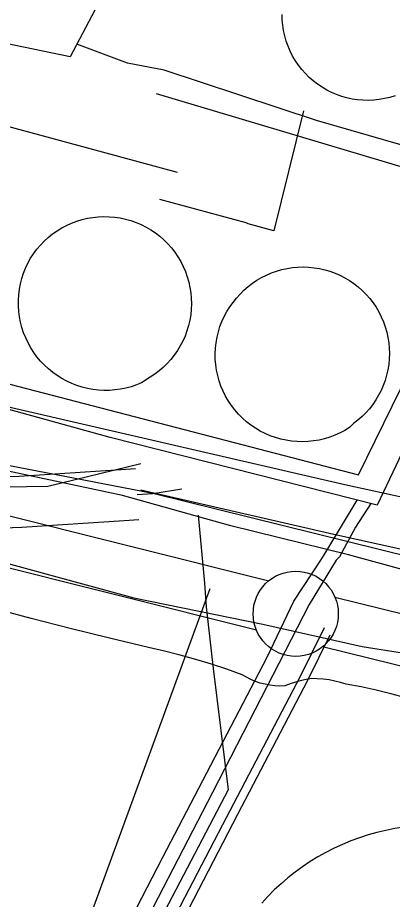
# Model space of a CAD drawing. Extents: x 3677843 to 3715951, y 511991 to 537744.
# Drawn here: x 3710373 to 3710593, y 522887 to 523405 of the extents above; entities that cross this region are included whole.
import ezdxf

# ---------------------------------------------------------------- set-up
doc = ezdxf.new("R2010")
doc.units = 0
for name, color, linetype in [('V-DOMW-TANK', 7, 'Continuous'), ('V-FLOD-BASE', 7, 'Continuous'), ('V-LEVE-TOET', 7, 'Continuous'), ('V-RIVR-RANG', 7, 'Continuous'), ('V-ROAD-CNTR', 7, 'Continuous'), ('V-SITE-OTLN', 7, 'Continuous'), ('V-SURV-LINE', 7, 'Continuous'), ('V-UTIL-LINE', 7, 'Continuous')]:
    doc.layers.add(name, color=color, linetype=linetype)

msp = doc.modelspace()

# ---------------------------------------------------------------- linework, layer by layer
at = {"layer": 'V-DOMW-TANK'}
msp.add_lwpolyline([(3710594.45, 523358.8), (3710591.4, 523357.87), (3710588.31, 523357.14), (3710585.17, 523356.6), (3710582, 523356.26), (3710578.82, 523356.12), (3710575.64, 523356.19), (3710572.46, 523356.46), (3710569.31, 523356.92), (3710566.2, 523357.59), (3710563.14, 523358.46), (3710560.13, 523359.51), (3710557.2, 523360.76), (3710554.35, 523362.19), (3710551.6, 523363.8), (3710548.96, 523365.57), (3710546.44, 523367.52), (3710544.04, 523369.61), (3710541.79, 523371.86), (3710539.68, 523374.25), (3710537.73, 523376.76), (3710535.93, 523379.4), (3710534.31, 523382.14), (3710532.87, 523384.98), (3710531.61, 523387.9), (3710530.54, 523390.9), (3710529.66, 523393.96), (3710528.98, 523397.07), (3710528.5, 523400.22), (3710528.22, 523403.39), (3710528.14, 523406.58)], dxfattribs=at)
for points in [[(3710445.62, 523190.29), (3710442.61, 523189.06), (3710439.54, 523188.03), (3710436.41, 523187.19), (3710433.22, 523186.55), (3710430.01, 523186.12), (3710426.77, 523185.88), (3710423.53, 523185.85), (3710420.29, 523186.03), (3710417.07, 523186.41), (3710413.88, 523186.99), (3710410.73, 523187.77), (3710407.64, 523188.75), (3710404.61, 523189.92), (3710401.67, 523191.28), (3710398.82, 523192.83), (3710396.07, 523194.54), (3710393.43, 523196.43), (3710390.92, 523198.48), (3710388.54, 523200.69), (3710386.31, 523203.04), (3710384.23, 523205.53), (3710382.31, 523208.15), (3710380.55, 523210.88), (3710378.98, 523213.71), (3710377.58, 523216.64), (3710376.38, 523219.65), (3710375.36, 523222.73), (3710374.54, 523225.87), (3710373.92, 523229.06), (3710373.51, 523232.27), (3710373.29, 523235.51), (3710373.29, 523238.75), (3710373.48, 523241.99), (3710373.88, 523245.21), (3710374.48, 523248.4), (3710375.28, 523251.54), (3710376.28, 523254.63), (3710377.47, 523257.64), (3710378.85, 523260.58), (3710380.44, 523263.4), (3710382.19, 523266.1), (3710384.12, 523268.7), (3710386.21, 523271.16), (3710388.46, 523273.48), (3710390.84, 523275.66), (3710393.36, 523277.69), (3710396, 523279.55), (3710398.76, 523281.24), (3710401.61, 523282.74), (3710404.56, 523284.07), (3710407.58, 523285.21), (3710410.68, 523286.15), (3710413.82, 523286.89), (3710417.01, 523287.43), (3710420.22, 523287.77), (3710423.45, 523287.91), (3710426.68, 523287.84), (3710429.9, 523287.57), (3710433.1, 523287.09), (3710436.26, 523286.41), (3710439.37, 523285.53), (3710442.42, 523284.45), (3710445.39, 523283.19), (3710448.28, 523281.73), (3710451.07, 523280.1), (3710453.75, 523278.3), (3710456.31, 523276.33), (3710458.75, 523274.2), (3710461.04, 523271.91), (3710463.18, 523269.49), (3710465.17, 523266.94), (3710466.98, 523264.27), (3710468.63, 523261.49), (3710470.1, 523258.61), (3710471.38, 523255.64), (3710472.47, 523252.6), (3710473.36, 523249.49), (3710474.06, 523246.34), (3710474.55, 523243.14), (3710474.84, 523239.92), (3710474.93, 523236.69), (3710474.81, 523233.46), (3710474.48, 523230.25), (3710473.96, 523227.06), (3710473.23, 523223.91), (3710472.3, 523220.82), (3710471.18, 523217.79), (3710469.87, 523214.84), (3710468.37, 523211.97), (3710466.7, 523209.21), (3710464.85, 523206.56), (3710462.84, 523204.03), (3710460.67, 523201.64), (3710458.35, 523199.38), (3710455.9, 523197.28), (3710453.32, 523195.34), (3710450.62, 523193.56)], [(3710570.14, 523166.45), (3710567.78, 523164.08), (3710565.01, 523162.38), (3710562.14, 523160.87), (3710559.18, 523159.54), (3710556.14, 523158.39), (3710553.03, 523157.45), (3710549.87, 523156.7), (3710546.67, 523156.16), (3710543.44, 523155.83), (3710540.2, 523155.7), (3710536.95, 523155.77), (3710533.72, 523156.06), (3710530.51, 523156.55), (3710527.34, 523157.24), (3710524.22, 523158.13), (3710521.16, 523159.22), (3710518.18, 523160.51), (3710515.28, 523161.98), (3710512.48, 523163.63), (3710509.8, 523165.46), (3710507.24, 523167.45), (3710504.81, 523169.6), (3710502.52, 523171.91), (3710500.38, 523174.35), (3710498.41, 523176.93), (3710496.6, 523179.62), (3710494.97, 523182.43), (3710493.52, 523185.34), (3710492.26, 523188.33), (3710491.19, 523191.39), (3710490.32, 523194.52), (3710489.64, 523197.7), (3710489.18, 523200.91), (3710488.92, 523204.15), (3710488.86, 523207.39), (3710489.02, 523210.63), (3710489.38, 523213.86), (3710489.94, 523217.06), (3710490.71, 523220.22), (3710491.67, 523223.31), (3710492.83, 523226.34), (3710494.19, 523229.3), (3710495.73, 523232.16), (3710497.45, 523234.91), (3710499.33, 523237.55), (3710501.39, 523240.07), (3710503.5, 523242.45), (3710505.76, 523244.69), (3710508.16, 523246.79), (3710510.68, 523248.74), (3710513.33, 523250.52), (3710516.07, 523252.14), (3710518.92, 523253.57), (3710521.85, 523254.83), (3710524.85, 523255.9), (3710527.91, 523256.78), (3710531.02, 523257.46), (3710534.17, 523257.95), (3710537.35, 523258.24), (3710540.54, 523258.33), (3710543.72, 523258.22), (3710546.89, 523257.91), (3710550.04, 523257.4), (3710553.15, 523256.69), (3710556.21, 523255.79), (3710559.21, 523254.7), (3710562.13, 523253.43), (3710564.96, 523251.97), (3710567.7, 523250.34), (3710570.34, 523248.54), (3710572.85, 523246.58), (3710575.23, 523244.46), (3710577.48, 523242.2), (3710579.59, 523239.81), (3710581.53, 523237.28), (3710583.32, 523234.64), (3710584.93, 523231.89), (3710586.37, 523229.05), (3710587.64, 523226.12), (3710588.71, 523223.12), (3710589.59, 523220.05), (3710590.27, 523216.94), (3710590.77, 523213.79), (3710591.06, 523210.62), (3710591.15, 523207.43), (3710591.04, 523204.25), (3710590.74, 523201.07), (3710590.23, 523197.93), (3710589.53, 523194.82), (3710588.63, 523191.76), (3710587.54, 523188.77), (3710586.27, 523185.85), (3710584.82, 523183.01), (3710583.19, 523180.27), (3710581.39, 523177.64), (3710579.43, 523175.13), (3710577.32, 523172.74), (3710575.06, 523170.5), (3710572.66, 523168.4)]]:
    msp.add_lwpolyline(points, close=True, dxfattribs=at)
at = {"layer": 'V-FLOD-BASE'}
msp.add_lwpolyline([(3710180.77, 523103.71), (3710220.04, 523107.12), (3710255.06, 523109.57), (3710269.73, 523109.13), (3710327.5, 523095.07), (3710441.16, 523064.11), (3710516.92, 523048.67), (3710575.16, 523035.56), (3710624.87, 523027.63), (3710661.81, 523018.73), (3710702.54, 523007.47), (3710730.48, 522998.07), (3710749.91, 522988.18), (3710757.97, 522982.52)], dxfattribs=at)
at = {"layer": 'V-LEVE-TOET'}
for points in [[(3710664.64, 523062.67), (3710567.08, 523089.41), (3710497.95, 523106.28), (3710434.39, 523124.2), (3710369.99, 523137.77), (3710282.87, 523153.65), (3710234.1, 523164.42), (3710206.64, 523170.98), (3710164.02, 523182.23), (3710089.67, 523202.41), (3710033.76, 523227.36), (3710019.08, 523233.95), (3710009.6, 523237.24), (3709996.35, 523239.57), (3709986.88, 523240.5), (3709967.47, 523241.4), (3709953.27, 523243.26), (3709925.34, 523247.92), (3709874.67, 523260.11), (3709805.05, 523279.82), (3709774.74, 523288.73), (3709753.42, 523297.2), (3709720.26, 523310.38)], [(3710600.72, 523005.27), (3710592.06, 523007.7), (3710583.34, 523009.86), (3710574.56, 523011.74), (3710565.72, 523013.36), (3710562.43, 523014.4), (3710559.08, 523015.24), (3710555.68, 523015.88), (3710552.26, 523016.33), (3710548.81, 523016.58), (3710545.36, 523016.62), (3710541.37, 523015.93), (3710537.42, 523014.98), (3710533.54, 523013.78), (3710529.76, 523012.33), (3710526.83, 523012.28), (3710523.9, 523012.42), (3710520.99, 523012.77), (3710518.11, 523013.32), (3710515.28, 523014.06), (3710512.5, 523014.99), (3710509.8, 523016.11), (3710507.18, 523017.42), (3710504.66, 523018.89), (3710495.68, 523022.13), (3710486.62, 523025.14), (3710477.49, 523027.91), (3710468.29, 523030.46), (3710459.03, 523032.77), (3710449.72, 523034.85), (3710426.71, 523040.3), (3710403.75, 523045.98), (3710380.86, 523051.9), (3710358.03, 523058.06)]]:
    msp.add_lwpolyline(points, dxfattribs=at)
at = {"layer": 'V-RIVR-RANG'}
msp.add_line((3710485.71, 523069.39), (3710224.88, 522355.55), dxfattribs=at)
at = {"layer": 'V-ROAD-CNTR'}
for points in [[(3710622.4, 523117.87), (3710565.06, 523130.51), (3710219.85, 523210.11), (3710143.96, 523233.91), (3710111.52, 523261.53)], [(3710445.17, 523142.76), (3710390.63, 523129.41), (3710302.89, 523128.08), (3710220.59, 523126.88), (3710135.78, 523121.36), (3710080.51, 523117.72), (3710067.71, 523098.49), (3710062.09, 523055.07), (3710047.71, 522991.8), (3710044.03, 522936.12), (3710058.1, 522890.79), (3710083.66, 522869.85)], [(3710442.15, 523139.73), (3710433.43, 523139.17), (3710373.74, 523135.32), (3710318.83, 523133.29)], [(3710443.12, 523124.76), (3710452.31, 523125.34), (3710469.32, 523128)], [(3711169.54, 522966.23), (3711065.29, 522985.44), (3710805.02, 523046.89), (3710558.46, 523101.25), (3710445.27, 523127.35)], [(3710444.08, 523109.79), (3710435.35, 523109.23), (3710375.26, 523105.35), (3710320.39, 523103.33)], [(3710665.41, 522944.13), (3710604.93, 522930.02), (3710599.6, 522929.41), (3710594.29, 522928.58), (3710589.02, 522927.54), (3710583.8, 522926.3), (3710578.63, 522924.85), (3710573.53, 522923.2), (3710568.49, 522921.35), (3710563.53, 522919.3), (3710558.65, 522917.06), (3710553.87, 522914.62), (3710549.18, 522912), (3710544.61, 522909.2), (3710540.14, 522906.21), (3710535.8, 522903.05), (3710531.59, 522899.73), (3710527.51, 522896.23), (3710523.58, 522892.59), (3710519.79, 522888.78), (3710516.16, 522884.83)]]:
    msp.add_lwpolyline(points, dxfattribs=at)
at = {"layer": 'V-SITE-OTLN'}
for p, q in [((3710452.31, 523125.34), (3710329.52, 523149.03)), ((3710634.41, 523080.21), (3710452.31, 523125.34))]:
    msp.add_line(p, q, dxfattribs=at)
at = {"layer": 'V-SURV-LINE'}
for points in [[(3709866.5, 523237.92), (3710520.39, 523074.12)], [(3710513.11, 523045.02), (3709859.22, 523208.81)], [(3710559.12, 523064.49), (3710738.58, 523020.2)], [(3710731.4, 522991.07), (3710551.94, 523035.36)]]:
    msp.add_lwpolyline(points, dxfattribs=at)
msp.add_circle((3710536.13, 523054.72), 25, dxfattribs=at)
at = {"layer": 'V-UTIL-LINE'}
for points in [[(3710471.93, 523815.29), (3710591.42, 523784.71), (3710538.1, 523670.41), (3710495.81, 523573.03), (3710418.15, 523409.16), (3710403.65, 523381.75), (3710283.6, 523406.51)], [(3710458.83, 523373.9), (3710437.27, 523377.92), (3710407.58, 523389.17)], [(3710664.38, 523312.86), (3710636.91, 523319.42), (3710628.39, 523321.3), (3710548.35, 523344.29), (3710458.83, 523373.9)], [(3710466.73, 523313.75), (3710334.41, 523349.55), (3710260.39, 523368.01)], [(3710454.13, 523360.16), (3710626.05, 523308.98), (3710634.11, 523304.74), (3710664.42, 523294.41)], [(3710540.62, 523350.04), (3710523.31, 523279.52), (3710508.15, 523283.55), (3710506.99, 523284.14), (3710456.28, 523297.99)], [(3710209.34, 523230.14), (3710348.56, 523194.51), (3710573.03, 523136.36), (3710627.19, 523246.76), (3710643.18, 523288.92), (3710669.7, 523280.94), (3710658.45, 523237.84), (3710785.38, 523195.55), (3710898.11, 523158.43), (3711051.58, 523103.43), (3711101.99, 523084.72)], [(3711098.2, 523077.4), (3710957.35, 523121.19), (3710779.73, 523183.23), (3710639.52, 523234.01), (3710611.27, 523176.21), (3710583.96, 523118.4), (3710427.21, 523158.26), (3710250.09, 523207.05), (3710206.52, 523220.67)], [(3710535.01, 523062.1), (3710550.9, 523086.14), (3710553.73, 523090.88), (3710572.27, 523121.37)], [(3710580.17, 523119.36), (3710571.21, 523105.59), (3710561.79, 523088.06), (3710559.9, 523086.16), (3710544.07, 523060.07)], [(3710478.8, 523112.59), (3710482.6, 523072.71), (3710483.46, 523058.73), (3710487.66, 523022.55), (3710496.46, 522951.43), (3710415.41, 522796.61), (3710397.39, 522764.9)], [(3710332.38, 522836.68), (3710393.5, 522806.54), (3710402.5, 522804.19), (3710458.09, 522911.76), (3710519.33, 523029.27), (3710535.01, 523062.1)], [(3710544.07, 523060.07), (3710487.34, 522949.69), (3710435.05, 522848.76), (3710410.55, 522801.37), (3710406.79, 522792.85)], [(3710552.89, 523046.39), (3710538.76, 523017.96), (3710493.06, 522930.77), (3710433.71, 522816.57), (3710414.39, 522782.45), (3710399.78, 522752.6), (3710384.24, 522719.91), (3710395.14, 522714.73), (3710410.3, 522708.14)], [(3710556.21, 523042.14), (3710543.03, 523015.61), (3710502.04, 522936.95), (3710441.74, 522820.38), (3710421.95, 522784.84), (3710404.99, 522753.56), (3710393.21, 522730.34), (3710393.31, 522688.7)]]:
    msp.add_lwpolyline(points, dxfattribs=at)

doc.saveas('drawing.dxf')
